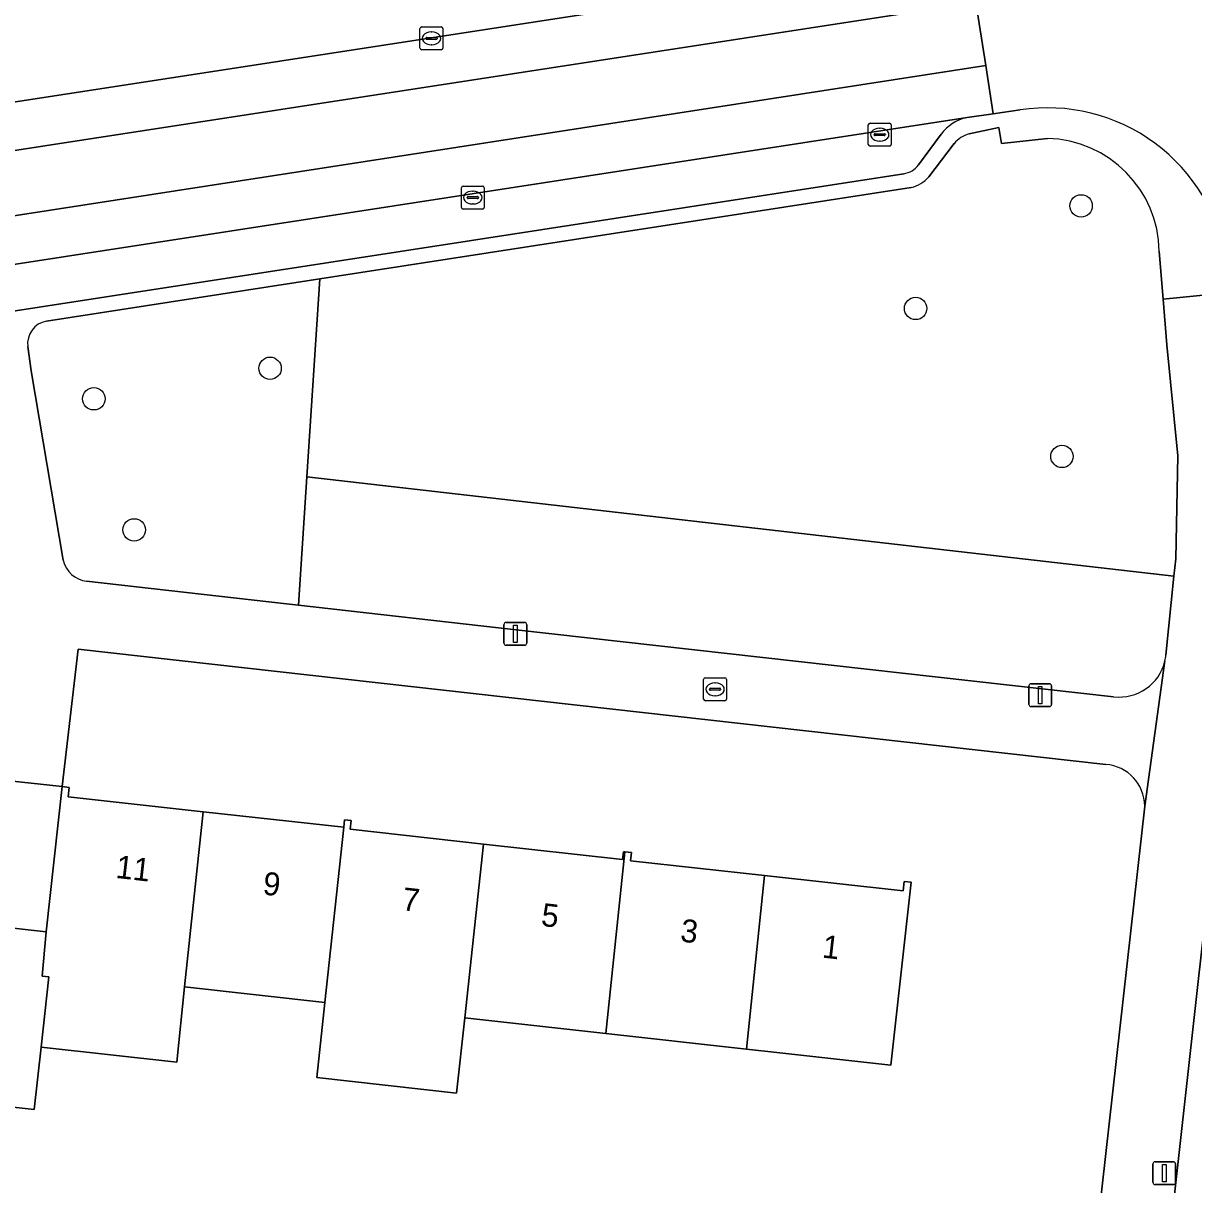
# Model space of a CAD drawing. Extents: x 162026 to 163502, y 387295 to 388169.
# Drawn here: x 162769.9 to 162820.9, y 387540.6 to 387591.2 of the extents above; entities that cross this region are included whole.
import ezdxf

# ---------------------------------------------------------------- set-up
doc = ezdxf.new("R2010")
doc.units = 0
for name, color, linetype in [('IMGEO_Boom', 7, 'Continuous'), ('IMGEO_Brandkraan', 7, 'Continuous'), ('IMGEO_Erf', 7, 'Continuous'), ('IMGEO_Groenvoorziening', 7, 'Continuous'), ('IMGEO_Kolk', 7, 'Continuous'), ('IMGEO_Lichtmast', 7, 'Continuous'), ('IMGEO_Pand', 7, 'Continuous'), ('IMGEO_Pand_nummerreeks', 7, 'Continuous'), ('IMGEO_Parkeervlak_open', 7, 'Continuous'), ('IMGEO_Rijbaan_lokaal_gesloten', 7, 'Continuous'), ('IMGEO_Rijbaan_lokaal_open', 7, 'Continuous'), ('IMGEO_Voetpad_open', 7, 'Continuous')]:
    doc.layers.add(name, color=color, linetype=linetype)

msp = doc.modelspace()

# ---------------------------------------------------------------- linework, layer by layer
at = {"layer": 'IMGEO_Boom'}
for centre in [(162816.013, 387583.234), (162808.803, 387578.766), (162780.665, 387576.155), (162772.984, 387574.828), (162815.181, 387572.316), (162774.744, 387569.111)]:
    msp.add_circle(centre, 0.489, dxfattribs=at)
at = {"layer": 'IMGEO_Brandkraan'}
for p, q in [((162799.562, 387561.739), (162799.562, 387562.591)), ((162799.637, 387562.665), (162800.489, 387562.665)), ((162800.563, 387562.591), (162800.563, 387561.739)), ((162799.821, 387562.159), (162799.821, 387562.171)), ((162800.259, 387562.122), (162799.861, 387562.122)), ((162799.864, 387562.208), (162800.262, 387562.208)), ((162800.05, 387562.445), (162800.075, 387562.445)), ((162800.305, 387562.171), (162800.305, 387562.159)), ((162800.489, 387561.665), (162799.637, 387561.665)), ((162800.073, 387561.885), (162800.048, 387561.885))]:
    msp.add_line(p, q, dxfattribs=at)
for points in [[(162799.562, 387561.739), (162799.562, 387562.591)], [(162799.637, 387562.665), (162800.489, 387562.665)], [(162800.563, 387562.591), (162800.563, 387561.739)], [(162800.489, 387561.665), (162799.637, 387561.665)]]:
    msp.add_lwpolyline(points, dxfattribs=at)
for centre, radius, start, end in [((162799.639, 387562.589), 0.0765, 91.552, 178.448), ((162799.639, 387562.589), 0.0765, 91.552, 178.448), ((162800.487, 387562.589), 0.0765, 1.552, 88.448), ((162800.487, 387562.589), 0.0765, 1.552, 88.448), ((162799.861, 387562.168), 0.0403, 85.8775, 175.7526), ((162799.858, 387562.158), 0.0366, 178.938, 274.7102), ((162800.262, 387562.165), 0.043, 264.8664, 352.4533), ((162800.266, 387562.17), 0.0386, 1.7309, 96.639), ((162799.639, 387561.741), 0.0765, 181.552, 268.448), ((162799.639, 387561.741), 0.0765, 181.552, 268.448), ((162800.487, 387561.741), 0.0765, 271.552, 358.448), ((162800.487, 387561.741), 0.0765, 271.552, 358.448)]:
    msp.add_arc(centre, radius, start, end, dxfattribs=at)
for centre, major_axis, ratio, start_param, end_param in [((162800.049, 387562.165), (-0.387, 0.002), 0.722429, 4.712389, 7.853982), ((162800.074, 387562.165), (-0.39, 0.002), 0.717154, 1.570796, 4.712389)]:
    msp.add_ellipse(centre, major_axis=major_axis, ratio=ratio, start_param=start_param, end_param=end_param, dxfattribs=at)
at = {"layer": 'IMGEO_Erf'}
for points in [[(162817.095, 387558.886), (162772.304, 387563.908), (162771.602, 387557.921), (162771.906, 387557.888), (162771.86, 387557.478), (162777.753, 387556.825), (162783.875, 387556.147), (162783.91, 387556.473), (162784.203, 387556.441), (162784.162, 387556.062), (162789.969, 387555.419), (162796.031, 387554.747), (162796.069, 387555.083), (162796.127, 387555.076), (162796.413, 387555.044), (162796.373, 387554.689), (162802.211, 387554.042), (162808.259, 387553.372), (162808.304, 387553.783), (162808.604, 387553.75), (162807.721, 387545.783), (162802.752, 387546.334), (162801.431, 387546.48), (162795.3, 387547.16), (162789.15, 387547.841), (162788.796, 387544.565), (162782.708, 387545.239), (162783.059, 387548.515), (162776.943, 387549.193), (162776.595, 387545.916), (162770.685, 387546.57), (162770.384, 387543.848), (162763.947, 387544.561)], [(162816.143, 387533.517), (162818.787, 387557.073)]]:
    msp.add_lwpolyline(points, dxfattribs=at)
msp.add_lwpolyline([(162771.602, 387557.921), (162734.854, 387561.873), (162734.19, 387555.945), (162734.504, 387555.911), (162734.468, 387555.585), (162740.324, 387554.936), (162746.42, 387554.261), (162746.459, 387554.617), (162746.796, 387554.58), (162746.759, 387554.247), (162752.556, 387553.605), (162758.68, 387552.927), (162758.72, 387553.29), (162759.017, 387553.257), (162758.979, 387552.911), (162764.788, 387552.267), (162770.901, 387551.59)], close=True, dxfattribs=at)
msp.add_arc((162816.954, 387557.058), 1.833, 0.4667, 85.5789, dxfattribs=at)
at = {"layer": 'IMGEO_Groenvoorziening'}
for points in [[(162781.064, 387596.643), (162766.107, 387598.314), (162766.076, 387587.239), (162811.107, 387594.178), (162812.578, 387594.378), (162812.383, 387595.902), (162813.752, 387596.078)], [(162814.544, 387586.175), (162812.545, 387585.948), (162812.423, 387586.65), (162811.139, 387586.378)], [(162810.476, 387585.947), (162809.374, 387584.504)], [(162808.607, 387584.033), (162782.832, 387580.052), (162782.272, 387571.431), (162820.06, 387567.101), (162820.136, 387567.847), (162820.228, 387572.339), (162819.757, 387577.18), (162819.594, 387579.17), (162819.423, 387581.249)], [(162782.272, 387571.431), (162782.832, 387580.052), (162770.921, 387578.212)], [(162770.106, 387577.102), (162770.257, 387576.049), (162771.651, 387567.786)], [(162772.668, 387566.874), (162781.383, 387565.887), (162781.908, 387565.828), (162782.272, 387571.431)], [(162820.06, 387567.101), (162782.272, 387571.431), (162781.908, 387565.828), (162791.39, 387564.753), (162817.429, 387561.841)], [(162819.708, 387563.648), (162820.06, 387567.101)]]:
    msp.add_lwpolyline(points, dxfattribs=at)
for centre, radius, start, end in [((162811.543, 387585.03), 1.407, 106.7051, 139.3487), ((162814.418, 387581.171), 5.006, 0.893, 88.5577), ((162808.28, 387585.425), 1.43, 283.2144, 319.8921), ((162771.099, 387577.227), 1.001, 100.2607, 187.1645), ((162772.802, 387568.046), 1.18, 192.7506, 263.4807), ((162817.885, 387563.825), 1.832, 346.7761, 354.4529), ((162817.689, 387563.854), 2.029, 262.6526, 347.2524)]:
    msp.add_arc(centre, radius, start, end, dxfattribs=at)
at = {"layer": 'IMGEO_Kolk'}
for p, q in [((162787.275, 387591.037), (162788.127, 387591.037)), ((162787.2, 387590.111), (162787.2, 387590.963)), ((162787.459, 387590.531), (162787.459, 387590.543)), ((162787.502, 387590.58), (162787.9, 387590.58)), ((162787.688, 387590.817), (162787.713, 387590.817)), ((162787.943, 387590.543), (162787.943, 387590.531)), ((162788.201, 387590.963), (162788.201, 387590.111)), ((162788.127, 387590.037), (162787.275, 387590.037)), ((162787.897, 387590.494), (162787.499, 387590.494)), ((162787.711, 387590.257), (162787.686, 387590.257)), ((162806.739, 387585.913), (162806.739, 387586.765)), ((162806.814, 387586.839), (162807.666, 387586.839)), ((162807.227, 387586.619), (162807.252, 387586.619)), ((162807.74, 387586.765), (162807.74, 387585.913)), ((162806.998, 387586.333), (162806.998, 387586.345)), ((162807.436, 387586.296), (162807.038, 387586.296)), ((162807.041, 387586.382), (162807.439, 387586.382)), ((162807.25, 387586.059), (162807.225, 387586.059)), ((162807.482, 387586.345), (162807.482, 387586.333)), ((162807.666, 387585.839), (162806.814, 387585.839)), ((162789.002, 387583.171), (162789.002, 387584.023)), ((162789.077, 387584.097), (162789.929, 387584.097)), ((162790.003, 387584.023), (162790.003, 387583.171)), ((162789.261, 387583.591), (162789.261, 387583.603)), ((162789.699, 387583.554), (162789.301, 387583.554)), ((162789.304, 387583.64), (162789.702, 387583.64)), ((162789.49, 387583.877), (162789.515, 387583.877)), ((162789.745, 387583.603), (162789.745, 387583.591)), ((162789.929, 387583.097), (162789.077, 387583.097)), ((162789.513, 387583.317), (162789.488, 387583.317))]:
    msp.add_line(p, q, dxfattribs=at)
for points in [[(162787.275, 387591.037), (162788.127, 387591.037)], [(162787.2, 387590.111), (162787.2, 387590.963)], [(162788.201, 387590.963), (162788.201, 387590.111)], [(162788.127, 387590.037), (162787.275, 387590.037)], [(162806.739, 387585.913), (162806.739, 387586.765)], [(162806.814, 387586.839), (162807.666, 387586.839)], [(162807.74, 387586.765), (162807.74, 387585.913)], [(162807.666, 387585.839), (162806.814, 387585.839)], [(162789.002, 387583.171), (162789.002, 387584.023)], [(162789.077, 387584.097), (162789.929, 387584.097)], [(162790.003, 387584.023), (162790.003, 387583.171)], [(162789.929, 387583.097), (162789.077, 387583.097)]]:
    msp.add_lwpolyline(points, dxfattribs=at)
for centre, radius, start, end in [((162787.277, 387590.961), 0.0765, 91.552, 178.448), ((162787.277, 387590.961), 0.0765, 91.552, 178.448), ((162788.125, 387590.961), 0.0765, 1.552, 88.448), ((162788.125, 387590.961), 0.0765, 1.552, 88.448), ((162787.499, 387590.54), 0.0403, 85.8775, 175.7526), ((162787.496, 387590.53), 0.0366, 178.938, 274.7102), ((162787.9, 387590.537), 0.043, 264.8664, 352.4533), ((162787.904, 387590.542), 0.0386, 1.7309, 96.639), ((162787.277, 387590.113), 0.0765, 181.552, 268.448), ((162787.277, 387590.113), 0.0765, 181.552, 268.448), ((162788.125, 387590.113), 0.0765, 271.552, 358.448), ((162788.125, 387590.113), 0.0765, 271.552, 358.448), ((162806.816, 387586.763), 0.0765, 91.552, 178.448), ((162806.816, 387586.763), 0.0765, 91.552, 178.448), ((162807.664, 387586.763), 0.0765, 1.552, 88.448), ((162807.664, 387586.763), 0.0765, 1.552, 88.448), ((162807.038, 387586.342), 0.0403, 85.8775, 175.7526), ((162807.035, 387586.332), 0.0366, 178.938, 274.7102), ((162807.439, 387586.339), 0.043, 264.8664, 352.4533), ((162807.443, 387586.344), 0.0386, 1.7309, 96.639), ((162806.816, 387585.915), 0.0765, 181.552, 268.448), ((162806.816, 387585.915), 0.0765, 181.552, 268.448), ((162807.664, 387585.915), 0.0765, 271.552, 358.448), ((162807.664, 387585.915), 0.0765, 271.552, 358.448), ((162789.079, 387584.021), 0.0765, 91.552, 178.448), ((162789.079, 387584.021), 0.0765, 91.552, 178.448), ((162789.927, 387584.021), 0.0765, 1.552, 88.448), ((162789.927, 387584.021), 0.0765, 1.552, 88.448), ((162789.301, 387583.6), 0.0403, 85.8775, 175.7526), ((162789.298, 387583.59), 0.0366, 178.938, 274.7102), ((162789.702, 387583.597), 0.043, 264.8664, 352.4533), ((162789.706, 387583.602), 0.0386, 1.7309, 96.639), ((162789.079, 387583.173), 0.0765, 181.552, 268.448), ((162789.079, 387583.173), 0.0765, 181.552, 268.448), ((162789.927, 387583.173), 0.0765, 271.552, 358.448), ((162789.927, 387583.173), 0.0765, 271.552, 358.448)]:
    msp.add_arc(centre, radius, start, end, dxfattribs=at)
for centre, major_axis, ratio, start_param, end_param in [((162787.687, 387590.537), (-0.387, 0.002), 0.722429, 4.712389, 7.853982), ((162787.712, 387590.537), (-0.39, 0.002), 0.717154, 1.570796, 4.712389), ((162807.226, 387586.339), (-0.387, 0.002), 0.722429, 4.712389, 7.853982), ((162807.251, 387586.339), (-0.39, 0.002), 0.717154, 1.570796, 4.712389), ((162789.489, 387583.597), (-0.387, 0.002), 0.722429, 4.712389, 7.853982), ((162789.514, 387583.597), (-0.39, 0.002), 0.717154, 1.570796, 4.712389)]:
    msp.add_ellipse(centre, major_axis=major_axis, ratio=ratio, start_param=start_param, end_param=end_param, dxfattribs=at)
at = {"layer": 'IMGEO_Lichtmast'}
for p, q in [((162790.961, 387565.08), (162791.751, 387565.08)), ((162791.751, 387565.08), (162790.961, 387565.08)), ((162790.861, 387564.18), (162790.861, 387564.98)), ((162790.861, 387564.98), (162790.861, 387564.18)), ((162791.851, 387564.98), (162791.851, 387564.18)), ((162791.851, 387564.18), (162791.851, 387564.98)), ((162791.751, 387564.08), (162790.961, 387564.08)), ((162790.961, 387564.08), (162791.751, 387564.08)), ((162813.74, 387561.507), (162813.74, 387562.307)), ((162813.74, 387562.307), (162813.74, 387561.507)), ((162813.84, 387562.407), (162814.63, 387562.407)), ((162814.63, 387562.407), (162813.84, 387562.407)), ((162814.73, 387562.307), (162814.73, 387561.507)), ((162814.73, 387561.507), (162814.73, 387562.307)), ((162814.63, 387561.407), (162813.84, 387561.407)), ((162813.84, 387561.407), (162814.63, 387561.407)), ((162819.245, 387541.573), (162820.035, 387541.573)), ((162820.035, 387541.573), (162819.245, 387541.573)), ((162819.145, 387540.673), (162819.145, 387541.473)), ((162819.145, 387541.473), (162819.145, 387540.673)), ((162820.135, 387541.473), (162820.135, 387540.673)), ((162820.135, 387540.673), (162820.135, 387541.473)), ((162820.035, 387540.573), (162819.245, 387540.573)), ((162819.245, 387540.573), (162820.035, 387540.573))]:
    msp.add_line(p, q, dxfattribs=at)
for points in [[(162791.281, 387564.955), (162791.431, 387564.955), (162791.431, 387564.205), (162791.281, 387564.205), (162791.281, 387564.955)], [(162814.16, 387562.282), (162814.31, 387562.282), (162814.31, 387561.532), (162814.16, 387561.532), (162814.16, 387562.282)], [(162819.565, 387541.448), (162819.715, 387541.448), (162819.715, 387540.698), (162819.565, 387540.698), (162819.565, 387541.448)]]:
    msp.add_lwpolyline(points, dxfattribs=at)
for centre, start, end in [((162790.961, 387564.98), 90, 180), ((162790.961, 387564.98), 90, 180), ((162791.751, 387564.98), 0, 90), ((162791.751, 387564.98), 360, 90), ((162790.961, 387564.18), 180, 270), ((162790.961, 387564.18), 180, 270), ((162791.751, 387564.18), 270, 0), ((162791.751, 387564.18), 270, 0), ((162813.84, 387562.307), 90, 180), ((162813.84, 387562.307), 90, 180), ((162814.63, 387562.307), 0, 90), ((162814.63, 387562.307), 360, 90), ((162813.84, 387561.507), 180, 270), ((162813.84, 387561.507), 180, 270), ((162814.63, 387561.507), 270, 0), ((162814.63, 387561.507), 270, 0), ((162819.245, 387541.473), 90, 180), ((162819.245, 387541.473), 90, 180), ((162820.035, 387541.473), 0, 90), ((162820.035, 387541.473), 360, 90), ((162819.245, 387540.673), 180, 270), ((162819.245, 387540.673), 180, 270), ((162820.035, 387540.673), 270, 0), ((162820.035, 387540.673), 270, 0)]:
    msp.add_arc(centre, 0.1, start, end, dxfattribs=at)
at = {"layer": 'IMGEO_Pand'}
for points in [[(162770.685, 387546.57), (162776.595, 387545.916), (162776.943, 387549.193), (162777.753, 387556.825), (162771.86, 387557.478), (162771.906, 387557.888), (162771.602, 387557.921), (162770.901, 387551.59), (162770.739, 387549.652), (162771.024, 387549.627)], [(162783.875, 387556.147), (162777.753, 387556.825), (162776.943, 387549.193), (162783.059, 387548.515)], [(162789.969, 387555.419), (162784.162, 387556.062), (162784.203, 387556.441), (162783.91, 387556.473), (162783.875, 387556.147), (162783.059, 387548.515), (162782.708, 387545.239), (162788.796, 387544.565), (162789.15, 387547.841)], [(162796.127, 387555.076), (162796.069, 387555.083), (162796.031, 387554.747), (162789.969, 387555.419), (162789.15, 387547.841), (162795.3, 387547.16)], [(162802.211, 387554.042), (162796.373, 387554.689), (162796.413, 387555.044), (162796.127, 387555.076), (162795.3, 387547.16), (162801.431, 387546.48)], [(162801.431, 387546.48), (162802.752, 387546.334), (162807.721, 387545.783), (162808.604, 387553.75), (162808.304, 387553.783), (162808.259, 387553.372), (162802.211, 387554.042)], [(162771.024, 387549.627), (162770.739, 387549.652), (162770.901, 387551.59), (162764.788, 387552.267), (162763.947, 387544.561), (162770.384, 387543.848), (162770.685, 387546.57)]]:
    msp.add_lwpolyline(points, close=True, dxfattribs=at)
at = {"layer": 'IMGEO_Parkeervlak_open'}
for points in [[(162811.048, 387587.092), (162682.305, 387567.235)], [(162808.931, 387585.031), (162809.91, 387586.358)], [(162685.698, 387565.729), (162808.281, 387584.635)]]:
    msp.add_lwpolyline(points, dxfattribs=at)
for centre, radius, start, end in [((162811.46, 387585.204), 1.933, 102.3136, 143.3297), ((162808.119, 387585.633), 1.011, 279.2406, 323.4616)]:
    msp.add_arc(centre, radius, start, end, dxfattribs=at)
at = {"layer": 'IMGEO_Rijbaan_lokaal_gesloten'}
for points in [[(162811.43, 387592.098), (162811.107, 387594.178), (162766.076, 387587.239), (162679.413, 387573.886), (162679.768, 387571.83)], [(162811.858, 387589.349), (162811.43, 387592.098), (162679.768, 387571.83), (162680.257, 387568.993)], [(162811.048, 387587.092), (162812.185, 387587.243), (162811.858, 387589.349), (162680.257, 387568.993), (162680.604, 387566.983), (162682.305, 387567.235)]]:
    msp.add_lwpolyline(points, close=True, dxfattribs=at)
at = {"layer": 'IMGEO_Rijbaan_lokaal_open'}
for points in [[(162813.078, 387594.446), (162812.578, 387594.378), (162811.107, 387594.178), (162811.43, 387592.098), (162811.858, 387589.349), (162812.185, 387587.243), (162813.365, 387587.42)], [(162823.07, 387569.156), (162822.93, 387565.711), (162820.929, 387547.733), (162819.703, 387536.738), (162819.297, 387533.095), (162815.613, 387500), (162815.537, 387499.314)]]:
    msp.add_lwpolyline(points, dxfattribs=at)
msp.add_arc((162814.55, 387579.631), 7.878, 8.4132, 98.6476, dxfattribs=at)
at = {"layer": 'IMGEO_Voetpad_open'}
for points in [[(162813.365, 387587.42), (162812.185, 387587.243), (162811.048, 387587.092)], [(162811.139, 387586.378), (162812.423, 387586.65), (162812.545, 387585.948), (162814.544, 387586.175)], [(162809.91, 387586.358), (162808.931, 387585.031)], [(162809.374, 387584.504), (162810.476, 387585.947)], [(162808.281, 387584.635), (162685.698, 387565.729)], [(162770.921, 387578.212), (162782.832, 387580.052), (162808.607, 387584.033)], [(162819.423, 387581.249), (162819.594, 387579.17), (162822.501, 387579.462), (162822.343, 387580.784)], [(162822.895, 387575.901), (162822.79, 387577.164), (162822.501, 387579.462), (162819.594, 387579.17), (162819.757, 387577.18), (162820.228, 387572.339), (162820.136, 387567.847), (162820.06, 387567.101), (162819.708, 387563.648)], [(162771.651, 387567.786), (162770.257, 387576.049), (162770.106, 387577.102)], [(162819.297, 387533.095), (162818.8, 387533.146), (162819.206, 387536.789), (162819.703, 387536.738), (162820.929, 387547.733), (162822.93, 387565.711), (162823.07, 387569.156)], [(162817.429, 387561.841), (162791.39, 387564.753), (162781.908, 387565.828), (162781.383, 387565.887), (162772.668, 387566.874)], [(162672.095, 387558.114), (162672.291, 387556.69), (162672.403, 387555.96), (162680.527, 387557.027), (162686.046, 387557.841), (162699.334, 387559.856), (162734.19, 387555.945), (162734.854, 387561.873), (162771.602, 387557.921), (162772.304, 387563.908)], [(162772.304, 387563.908), (162817.095, 387558.886)], [(162819.668, 387563.406), (162818.787, 387557.073), (162816.143, 387533.517), (162815.979, 387532.058), (162812.382, 387500), (162812.22, 387498.556), (162815.262, 387498.079)], [(162818.787, 387557.073), (162819.668, 387563.406)]]:
    msp.add_lwpolyline(points, dxfattribs=at)
for centre, radius, start, end in [((162814.55, 387579.631), 7.878, 8.4132, 98.6476), ((162811.46, 387585.204), 1.933, 102.3136, 143.3297), ((162811.543, 387585.03), 1.407, 106.7051, 139.3487), ((162814.418, 387581.171), 5.006, 0.893, 88.5577), ((162808.119, 387585.633), 1.011, 279.2406, 323.4616), ((162808.28, 387585.425), 1.43, 283.2144, 319.8921), ((162771.099, 387577.227), 1.001, 100.2607, 187.1645), ((162772.802, 387568.046), 1.18, 192.7506, 263.4807), ((162817.885, 387563.825), 1.832, 346.7761, 354.4529), ((162817.689, 387563.854), 2.029, 262.6526, 347.2524), ((162816.954, 387557.058), 1.833, 0.4667, 85.5789)]:
    msp.add_arc(centre, radius, start, end, dxfattribs=at)

# ---------------------------------------------------------------- texts
at = {"layer": 'IMGEO_Pand_nummerreeks'}
for s, rotation, p in [('11', 353.5639, (162773.908, 387553.946)), ('9', 353.5657, (162780.319, 387553.224)), ('7', 353.5657, (162786.385, 387552.539)), ('5', 353.5657, (162792.452, 387551.855)), ('3', 353.5639, (162798.517, 387551.17)), ('1', 353.5639, (162804.698, 387550.472))]:
    msp.add_text(s, height=1, rotation=rotation, dxfattribs=at).set_placement(p)

doc.saveas('drawing.dxf')
